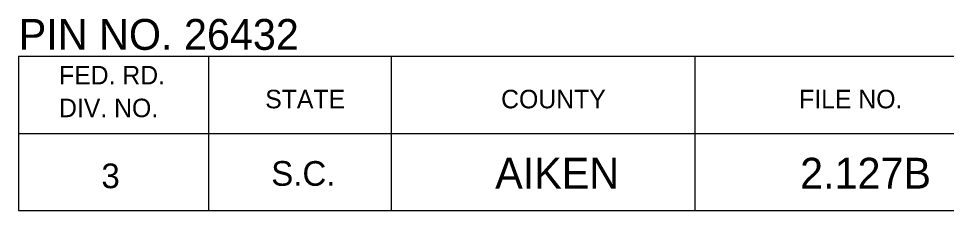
# Model space of a CAD drawing. Extents: x 1000 to 1162, y 999 to 8520.
# Drawn here: x 1133.06 to 1148.08, y 4320.05 to 4323.16 of the extents above; entities that cross this region are included whole.
import ezdxf

# ---------------------------------------------------------------- set-up
doc = ezdxf.new("R2010")
doc.units = 0
doc.layers.add('Level 20', color=7, linetype='Continuous')
doc.layers.add('Level 3', color=7, linetype='Continuous')

msp = doc.modelspace()

# ---------------------------------------------------------------- linework, layer by layer
at = {"layer": 'Level 3'}
for p, q in [((1133.055, 4322.546), (1161.555, 4322.546)), ((1133.055, 4322.546), (1133.055, 4320.046)), ((1133.055, 4322.546), (1161.555, 4322.546)), ((1133.055, 4322.546), (1133.055, 4320.046)), ((1133.055, 4322.546), (1161.555, 4322.546)), ((1133.055, 4322.546), (1133.055, 4320.046)), ((1133.055, 4322.546), (1161.555, 4322.546)), ((1133.055, 4322.546), (1133.055, 4320.046)), ((1133.055, 4322.546), (1161.555, 4322.546)), ((1133.055, 4322.546), (1133.055, 4320.046)), ((1133.055, 4322.546), (1161.555, 4322.546)), ((1133.055, 4322.546), (1133.055, 4320.046)), ((1133.055, 4322.546), (1161.555, 4322.546)), ((1133.055, 4322.546), (1133.055, 4320.046)), ((1133.055, 4322.546), (1161.555, 4322.546)), ((1133.055, 4322.546), (1133.055, 4320.046)), ((1133.055, 4322.546), (1161.555, 4322.546)), ((1133.055, 4322.546), (1133.055, 4320.046)), ((1133.055, 4322.546), (1161.555, 4322.546)), ((1133.055, 4322.546), (1133.055, 4320.046)), ((1133.055, 4322.546), (1161.555, 4322.546)), ((1133.055, 4322.546), (1133.055, 4320.046)), ((1133.055, 4322.546), (1161.555, 4322.546)), ((1133.055, 4322.546), (1133.055, 4320.046)), ((1133.055, 4322.546), (1161.555, 4322.546)), ((1133.055, 4322.546), (1133.055, 4320.046)), ((1133.055, 4322.546), (1161.555, 4322.546)), ((1133.055, 4322.546), (1133.055, 4320.046)), ((1133.055, 4322.546), (1161.555, 4322.546)), ((1133.055, 4322.546), (1133.055, 4320.046)), ((1133.055, 4322.546), (1161.555, 4322.546)), ((1133.055, 4322.546), (1133.055, 4320.046)), ((1133.055, 4322.546), (1161.555, 4322.546)), ((1133.055, 4322.546), (1133.055, 4320.046)), ((1133.055, 4322.546), (1161.555, 4322.546)), ((1133.055, 4322.546), (1133.055, 4320.046)), ((1133.055, 4322.546), (1161.555, 4322.546)), ((1133.055, 4322.546), (1133.055, 4320.046)), ((1133.055, 4322.546), (1161.555, 4322.546)), ((1133.055, 4322.546), (1133.055, 4320.046)), ((1133.055, 4322.546), (1161.555, 4322.546)), ((1133.055, 4322.546), (1133.055, 4320.046)), ((1133.055, 4322.546), (1161.555, 4322.546)), ((1133.055, 4322.546), (1133.055, 4320.046)), ((1133.055, 4322.546), (1161.555, 4322.546)), ((1133.055, 4322.546), (1133.055, 4320.046)), ((1133.055, 4322.546), (1161.555, 4322.546)), ((1133.055, 4322.546), (1133.055, 4320.046)), ((1133.055, 4322.546), (1161.555, 4322.546)), ((1133.055, 4322.546), (1133.055, 4320.046)), ((1133.055, 4322.546), (1161.555, 4322.546)), ((1133.055, 4322.546), (1133.055, 4320.046)), ((1133.055, 4322.546), (1161.555, 4322.546)), ((1133.055, 4322.546), (1133.055, 4320.046)), ((1136.132, 4322.546), (1136.132, 4320.046)), ((1136.132, 4322.546), (1136.132, 4320.046)), ((1136.132, 4322.546), (1136.132, 4320.046)), ((1136.132, 4322.546), (1136.132, 4320.046)), ((1136.132, 4322.546), (1136.132, 4320.046)), ((1136.132, 4322.546), (1136.132, 4320.046)), ((1136.132, 4322.546), (1136.132, 4320.046)), ((1136.132, 4322.546), (1136.132, 4320.046)), ((1136.132, 4322.546), (1136.132, 4320.046)), ((1136.132, 4322.546), (1136.132, 4320.046)), ((1136.132, 4322.546), (1136.132, 4320.046)), ((1136.132, 4322.546), (1136.132, 4320.046)), ((1136.132, 4322.546), (1136.132, 4320.046)), ((1136.132, 4322.546), (1136.132, 4320.046)), ((1136.132, 4322.546), (1136.132, 4320.046)), ((1136.132, 4322.546), (1136.132, 4320.046)), ((1136.132, 4322.546), (1136.132, 4320.046)), ((1136.132, 4322.546), (1136.132, 4320.046)), ((1136.132, 4322.546), (1136.132, 4320.046)), ((1136.132, 4322.546), (1136.132, 4320.046)), ((1136.132, 4322.546), (1136.132, 4320.046)), ((1136.132, 4322.546), (1136.132, 4320.046)), ((1136.132, 4322.546), (1136.132, 4320.046)), ((1136.132, 4322.546), (1136.132, 4320.046)), ((1136.132, 4322.546), (1136.132, 4320.046)), ((1136.132, 4322.546), (1136.132, 4320.046)), ((1136.132, 4322.546), (1136.132, 4320.046)), ((1139.087, 4322.546), (1139.087, 4320.046)), ((1139.087, 4322.546), (1139.087, 4320.046)), ((1139.087, 4322.546), (1139.087, 4320.046)), ((1139.087, 4322.546), (1139.087, 4320.046)), ((1139.087, 4322.546), (1139.087, 4320.046)), ((1139.087, 4322.546), (1139.087, 4320.046)), ((1139.087, 4322.546), (1139.087, 4320.046)), ((1139.087, 4322.546), (1139.087, 4320.046)), ((1139.087, 4322.546), (1139.087, 4320.046)), ((1139.087, 4322.546), (1139.087, 4320.046)), ((1139.087, 4322.546), (1139.087, 4320.046)), ((1139.087, 4322.546), (1139.087, 4320.046)), ((1139.087, 4322.546), (1139.087, 4320.046)), ((1139.087, 4322.546), (1139.087, 4320.046)), ((1139.087, 4322.546), (1139.087, 4320.046)), ((1139.087, 4322.546), (1139.087, 4320.046)), ((1139.087, 4322.546), (1139.087, 4320.046)), ((1139.087, 4322.546), (1139.087, 4320.046)), ((1139.087, 4322.546), (1139.087, 4320.046)), ((1139.087, 4322.546), (1139.087, 4320.046)), ((1139.087, 4322.546), (1139.087, 4320.046)), ((1139.087, 4322.546), (1139.087, 4320.046)), ((1139.087, 4322.546), (1139.087, 4320.046)), ((1139.087, 4322.546), (1139.087, 4320.046)), ((1139.087, 4322.546), (1139.087, 4320.046)), ((1139.087, 4322.546), (1139.087, 4320.046)), ((1139.087, 4322.546), (1139.087, 4320.046)), ((1144, 4322.546), (1144, 4320.046)), ((1144, 4322.546), (1144, 4320.046)), ((1144, 4322.546), (1144, 4320.046)), ((1144, 4322.546), (1144, 4320.046)), ((1144, 4322.546), (1144, 4320.046)), ((1144, 4322.546), (1144, 4320.046)), ((1144, 4322.546), (1144, 4320.046)), ((1144, 4322.546), (1144, 4320.046)), ((1144, 4322.546), (1144, 4320.046)), ((1144, 4322.546), (1144, 4320.046)), ((1144, 4322.546), (1144, 4320.046)), ((1144, 4322.546), (1144, 4320.046)), ((1144, 4322.546), (1144, 4320.046)), ((1144, 4322.546), (1144, 4320.046)), ((1144, 4322.546), (1144, 4320.046)), ((1144, 4322.546), (1144, 4320.046)), ((1144, 4322.546), (1144, 4320.046)), ((1144, 4322.546), (1144, 4320.046)), ((1144, 4322.546), (1144, 4320.046)), ((1144, 4322.546), (1144, 4320.046)), ((1144, 4322.546), (1144, 4320.046)), ((1144, 4322.546), (1144, 4320.046)), ((1144, 4322.546), (1144, 4320.046)), ((1144, 4322.546), (1144, 4320.046)), ((1144, 4322.546), (1144, 4320.046)), ((1144, 4322.546), (1144, 4320.046)), ((1144, 4322.546), (1144, 4320.046)), ((1133.055, 4321.296), (1161.555, 4321.296)), ((1133.055, 4321.296), (1161.555, 4321.296)), ((1133.055, 4321.296), (1161.555, 4321.296)), ((1133.055, 4321.296), (1161.555, 4321.296)), ((1133.055, 4321.296), (1161.555, 4321.296)), ((1133.055, 4321.296), (1161.555, 4321.296)), ((1133.055, 4321.296), (1161.555, 4321.296)), ((1133.055, 4321.296), (1161.555, 4321.296)), ((1133.055, 4321.296), (1161.555, 4321.296)), ((1133.055, 4321.296), (1161.555, 4321.296)), ((1133.055, 4321.296), (1161.555, 4321.296)), ((1133.055, 4321.296), (1161.555, 4321.296)), ((1133.055, 4321.296), (1161.555, 4321.296)), ((1133.055, 4321.296), (1161.555, 4321.296)), ((1133.055, 4321.296), (1161.555, 4321.296)), ((1133.055, 4321.296), (1161.555, 4321.296)), ((1133.055, 4321.296), (1161.555, 4321.296)), ((1133.055, 4321.296), (1161.555, 4321.296)), ((1133.055, 4321.296), (1161.555, 4321.296)), ((1133.055, 4321.296), (1161.555, 4321.296)), ((1133.055, 4321.296), (1161.555, 4321.296)), ((1133.055, 4321.296), (1161.555, 4321.296)), ((1133.055, 4321.296), (1161.555, 4321.296)), ((1133.055, 4321.296), (1161.555, 4321.296)), ((1133.055, 4321.296), (1161.555, 4321.296)), ((1133.055, 4321.296), (1161.555, 4321.296)), ((1133.055, 4321.296), (1161.555, 4321.296)), ((1133.055, 4320.046), (1161.555, 4320.046)), ((1133.055, 4320.046), (1161.555, 4320.046)), ((1133.055, 4320.046), (1161.555, 4320.046)), ((1133.055, 4320.046), (1161.555, 4320.046)), ((1133.055, 4320.046), (1161.555, 4320.046)), ((1133.055, 4320.046), (1161.555, 4320.046)), ((1133.055, 4320.046), (1161.555, 4320.046)), ((1133.055, 4320.046), (1161.555, 4320.046)), ((1133.055, 4320.046), (1161.555, 4320.046)), ((1133.055, 4320.046), (1161.555, 4320.046)), ((1133.055, 4320.046), (1161.555, 4320.046)), ((1133.055, 4320.046), (1161.555, 4320.046)), ((1133.055, 4320.046), (1161.555, 4320.046)), ((1133.055, 4320.046), (1161.555, 4320.046)), ((1133.055, 4320.046), (1161.555, 4320.046)), ((1133.055, 4320.046), (1161.555, 4320.046)), ((1133.055, 4320.046), (1161.555, 4320.046)), ((1133.055, 4320.046), (1161.555, 4320.046)), ((1133.055, 4320.046), (1161.555, 4320.046)), ((1133.055, 4320.046), (1161.555, 4320.046)), ((1133.055, 4320.046), (1161.555, 4320.046)), ((1133.055, 4320.046), (1161.555, 4320.046)), ((1133.055, 4320.046), (1161.555, 4320.046)), ((1133.055, 4320.046), (1161.555, 4320.046)), ((1133.055, 4320.046), (1161.555, 4320.046)), ((1133.055, 4320.046), (1161.555, 4320.046)), ((1133.055, 4320.046), (1161.555, 4320.046))]:
    msp.add_line(p, q, dxfattribs=at)

# ---------------------------------------------------------------- texts
at = {"layer": 'Level 20'}
for s, p in [('PIN NO. 26432', (1133.058, 4322.65)), ('AIKEN', (1140.771, 4320.4)), ('2.127B', (1145.707, 4320.4))]:
    msp.add_text(s, height=0.5, dxfattribs=at).set_placement(p)
at = {"layer": 'Level 3'}
for s, height, p in [('FED. RD.', 0.3, (1133.71, 4322.09)), ('FED. RD.', 0.3, (1133.71, 4322.09)), ('FED. RD.', 0.3, (1133.71, 4322.09)), ('FED. RD.', 0.3, (1133.71, 4322.09)), ('FED. RD.', 0.3, (1133.71, 4322.09)), ('FED. RD.', 0.3, (1133.71, 4322.09)), ('FED. RD.', 0.3, (1133.71, 4322.09)), ('FED. RD.', 0.3, (1133.71, 4322.09)), ('FED. RD.', 0.3, (1133.71, 4322.09)), ('FED. RD.', 0.3, (1133.71, 4322.09)), ('FED. RD.', 0.3, (1133.71, 4322.09)), ('FED. RD.', 0.3, (1133.71, 4322.09)), ('FED. RD.', 0.3, (1133.71, 4322.09)), ('FED. RD.', 0.3, (1133.71, 4322.09)), ('FED. RD.', 0.3, (1133.71, 4322.09)), ('FED. RD.', 0.3, (1133.71, 4322.09)), ('FED. RD.', 0.3, (1133.71, 4322.09)), ('FED. RD.', 0.3, (1133.71, 4322.09)), ('FED. RD.', 0.3, (1133.71, 4322.09)), ('FED. RD.', 0.3, (1133.71, 4322.09)), ('FED. RD.', 0.3, (1133.71, 4322.09)), ('FED. RD.', 0.3, (1133.71, 4322.09)), ('FED. RD.', 0.3, (1133.71, 4322.09)), ('FED. RD.', 0.3, (1133.71, 4322.09)), ('FED. RD.', 0.3, (1133.71, 4322.09)), ('FED. RD.', 0.3, (1133.71, 4322.09)), ('FED. RD.', 0.3, (1133.71, 4322.09)), ('STATE', 0.3, (1137.048, 4321.702)), ('STATE', 0.3, (1137.048, 4321.702)), ('STATE', 0.3, (1137.048, 4321.702)), ('STATE', 0.3, (1137.048, 4321.702)), ('STATE', 0.3, (1137.048, 4321.702)), ('STATE', 0.3, (1137.048, 4321.702)), ('STATE', 0.3, (1137.048, 4321.702)), ('STATE', 0.3, (1137.048, 4321.702)), ('STATE', 0.3, (1137.048, 4321.702)), ('STATE', 0.3, (1137.048, 4321.702)), ('STATE', 0.3, (1137.048, 4321.702)), ('STATE', 0.3, (1137.048, 4321.702)), ('STATE', 0.3, (1137.048, 4321.702)), ('STATE', 0.3, (1137.048, 4321.702)), ('STATE', 0.3, (1137.048, 4321.702)), ('STATE', 0.3, (1137.048, 4321.702)), ('STATE', 0.3, (1137.048, 4321.702)), ('STATE', 0.3, (1137.048, 4321.702)), ('STATE', 0.3, (1137.048, 4321.702)), ('STATE', 0.3, (1137.048, 4321.702)), ('STATE', 0.3, (1137.048, 4321.702)), ('STATE', 0.3, (1137.048, 4321.702)), ('STATE', 0.3, (1137.048, 4321.702)), ('STATE', 0.3, (1137.048, 4321.702)), ('STATE', 0.3, (1137.048, 4321.702)), ('STATE', 0.3, (1137.048, 4321.702)), ('STATE', 0.3, (1137.048, 4321.702)), ('COUNTY', 0.3, (1140.867, 4321.702)), ('COUNTY', 0.3, (1140.867, 4321.702)), ('COUNTY', 0.3, (1140.867, 4321.702)), ('COUNTY', 0.3, (1140.867, 4321.702)), ('COUNTY', 0.3, (1140.867, 4321.702)), ('COUNTY', 0.3, (1140.867, 4321.702)), ('COUNTY', 0.3, (1140.867, 4321.702)), ('COUNTY', 0.3, (1140.867, 4321.702)), ('COUNTY', 0.3, (1140.867, 4321.702)), ('COUNTY', 0.3, (1140.867, 4321.702)), ('COUNTY', 0.3, (1140.867, 4321.702)), ('COUNTY', 0.3, (1140.867, 4321.702)), ('COUNTY', 0.3, (1140.867, 4321.702)), ('COUNTY', 0.3, (1140.867, 4321.702)), ('COUNTY', 0.3, (1140.867, 4321.702)), ('COUNTY', 0.3, (1140.867, 4321.702)), ('COUNTY', 0.3, (1140.867, 4321.702)), ('COUNTY', 0.3, (1140.867, 4321.702)), ('COUNTY', 0.3, (1140.867, 4321.702)), ('COUNTY', 0.3, (1140.867, 4321.702)), ('COUNTY', 0.3, (1140.867, 4321.702)), ('COUNTY', 0.3, (1140.867, 4321.702)), ('COUNTY', 0.3, (1140.867, 4321.702)), ('COUNTY', 0.3, (1140.867, 4321.702)), ('COUNTY', 0.3, (1140.867, 4321.702)), ('COUNTY', 0.3, (1140.867, 4321.702)), ('COUNTY', 0.3, (1140.867, 4321.702)), ('FILE NO.', 0.3, (1145.691, 4321.702)), ('FILE NO.', 0.3, (1145.691, 4321.702)), ('FILE NO.', 0.3, (1145.691, 4321.702)), ('FILE NO.', 0.3, (1145.691, 4321.702)), ('FILE NO.', 0.3, (1145.691, 4321.702)), ('FILE NO.', 0.3, (1145.691, 4321.702)), ('FILE NO.', 0.3, (1145.691, 4321.702)), ('FILE NO.', 0.3, (1145.691, 4321.702)), ('FILE NO.', 0.3, (1145.691, 4321.702)), ('FILE NO.', 0.3, (1145.691, 4321.702)), ('FILE NO.', 0.3, (1145.691, 4321.702)), ('FILE NO.', 0.3, (1145.691, 4321.702)), ('FILE NO.', 0.3, (1145.691, 4321.702)), ('FILE NO.', 0.3, (1145.691, 4321.702)), ('FILE NO.', 0.3, (1145.691, 4321.702)), ('FILE NO.', 0.3, (1145.691, 4321.702)), ('FILE NO.', 0.3, (1145.691, 4321.702)), ('FILE NO.', 0.3, (1145.691, 4321.702)), ('FILE NO.', 0.3, (1145.691, 4321.702)), ('FILE NO.', 0.3, (1145.691, 4321.702)), ('FILE NO.', 0.3, (1145.691, 4321.702)), ('FILE NO.', 0.3, (1145.691, 4321.702)), ('FILE NO.', 0.3, (1145.691, 4321.702)), ('FILE NO.', 0.3, (1145.691, 4321.702)), ('FILE NO.', 0.3, (1145.691, 4321.702)), ('FILE NO.', 0.3, (1145.691, 4321.702)), ('FILE NO.', 0.3, (1145.691, 4321.702)), ('DIV. NO.', 0.3, (1133.71, 4321.558)), ('DIV. NO.', 0.3, (1133.71, 4321.558)), ('DIV. NO.', 0.3, (1133.71, 4321.558)), ('DIV. NO.', 0.3, (1133.71, 4321.558)), ('DIV. NO.', 0.3, (1133.71, 4321.558)), ('DIV. NO.', 0.3, (1133.71, 4321.558)), ('DIV. NO.', 0.3, (1133.71, 4321.558)), ('DIV. NO.', 0.3, (1133.71, 4321.558)), ('DIV. NO.', 0.3, (1133.71, 4321.558)), ('DIV. NO.', 0.3, (1133.71, 4321.558)), ('DIV. NO.', 0.3, (1133.71, 4321.558)), ('DIV. NO.', 0.3, (1133.71, 4321.558)), ('DIV. NO.', 0.3, (1133.71, 4321.558)), ('DIV. NO.', 0.3, (1133.71, 4321.558)), ('DIV. NO.', 0.3, (1133.71, 4321.558)), ('DIV. NO.', 0.3, (1133.71, 4321.558)), ('DIV. NO.', 0.3, (1133.71, 4321.558)), ('DIV. NO.', 0.3, (1133.71, 4321.558)), ('DIV. NO.', 0.3, (1133.71, 4321.558)), ('DIV. NO.', 0.3, (1133.71, 4321.558)), ('DIV. NO.', 0.3, (1133.71, 4321.558)), ('DIV. NO.', 0.3, (1133.71, 4321.558)), ('DIV. NO.', 0.3, (1133.71, 4321.558)), ('DIV. NO.', 0.3, (1133.71, 4321.558)), ('DIV. NO.', 0.3, (1133.71, 4321.558)), ('DIV. NO.', 0.3, (1133.71, 4321.558)), ('DIV. NO.', 0.3, (1133.71, 4321.558)), ('3', 0.4, (1134.396, 4320.407)), ('3', 0.4, (1134.396, 4320.407)), ('3', 0.4, (1134.396, 4320.407)), ('3', 0.4, (1134.396, 4320.407)), ('3', 0.4, (1134.396, 4320.407)), ('3', 0.4, (1134.396, 4320.407)), ('3', 0.4, (1134.396, 4320.407)), ('3', 0.4, (1134.396, 4320.407)), ('3', 0.4, (1134.396, 4320.407)), ('3', 0.4, (1134.396, 4320.407)), ('3', 0.4, (1134.396, 4320.407)), ('3', 0.4, (1134.396, 4320.407)), ('3', 0.4, (1134.396, 4320.407)), ('3', 0.4, (1134.396, 4320.407)), ('3', 0.4, (1134.396, 4320.407)), ('3', 0.4, (1134.396, 4320.407)), ('3', 0.4, (1134.396, 4320.407)), ('3', 0.4, (1134.396, 4320.407)), ('3', 0.4, (1134.396, 4320.407)), ('3', 0.4, (1134.396, 4320.407)), ('3', 0.4, (1134.396, 4320.407)), ('3', 0.4, (1134.396, 4320.407)), ('3', 0.4, (1134.396, 4320.407)), ('3', 0.4, (1134.396, 4320.407)), ('3', 0.4, (1134.396, 4320.407)), ('3', 0.4, (1134.396, 4320.407)), ('3', 0.4, (1134.396, 4320.407)), ('S.C.', 0.4, (1137.145, 4320.446)), ('S.C.', 0.4, (1137.145, 4320.446)), ('S.C.', 0.4, (1137.145, 4320.446)), ('S.C.', 0.4, (1137.145, 4320.446)), ('S.C.', 0.4, (1137.145, 4320.446)), ('S.C.', 0.4, (1137.145, 4320.446)), ('S.C.', 0.4, (1137.145, 4320.446)), ('S.C.', 0.4, (1137.145, 4320.446)), ('S.C.', 0.4, (1137.145, 4320.446)), ('S.C.', 0.4, (1137.145, 4320.446)), ('S.C.', 0.4, (1137.145, 4320.446)), ('S.C.', 0.4, (1137.145, 4320.446)), ('S.C.', 0.4, (1137.145, 4320.446)), ('S.C.', 0.4, (1137.145, 4320.446)), ('S.C.', 0.4, (1137.145, 4320.446)), ('S.C.', 0.4, (1137.145, 4320.446)), ('S.C.', 0.4, (1137.145, 4320.446)), ('S.C.', 0.4, (1137.145, 4320.446)), ('S.C.', 0.4, (1137.145, 4320.446)), ('S.C.', 0.4, (1137.145, 4320.446)), ('S.C.', 0.4, (1137.145, 4320.446)), ('S.C.', 0.4, (1137.145, 4320.446)), ('S.C.', 0.4, (1137.145, 4320.446)), ('S.C.', 0.4, (1137.145, 4320.446)), ('S.C.', 0.4, (1137.145, 4320.446)), ('S.C.', 0.4, (1137.145, 4320.446)), ('S.C.', 0.4, (1137.145, 4320.446))]:
    msp.add_text(s, height=height, dxfattribs=at).set_placement(p)

doc.saveas('drawing.dxf')
